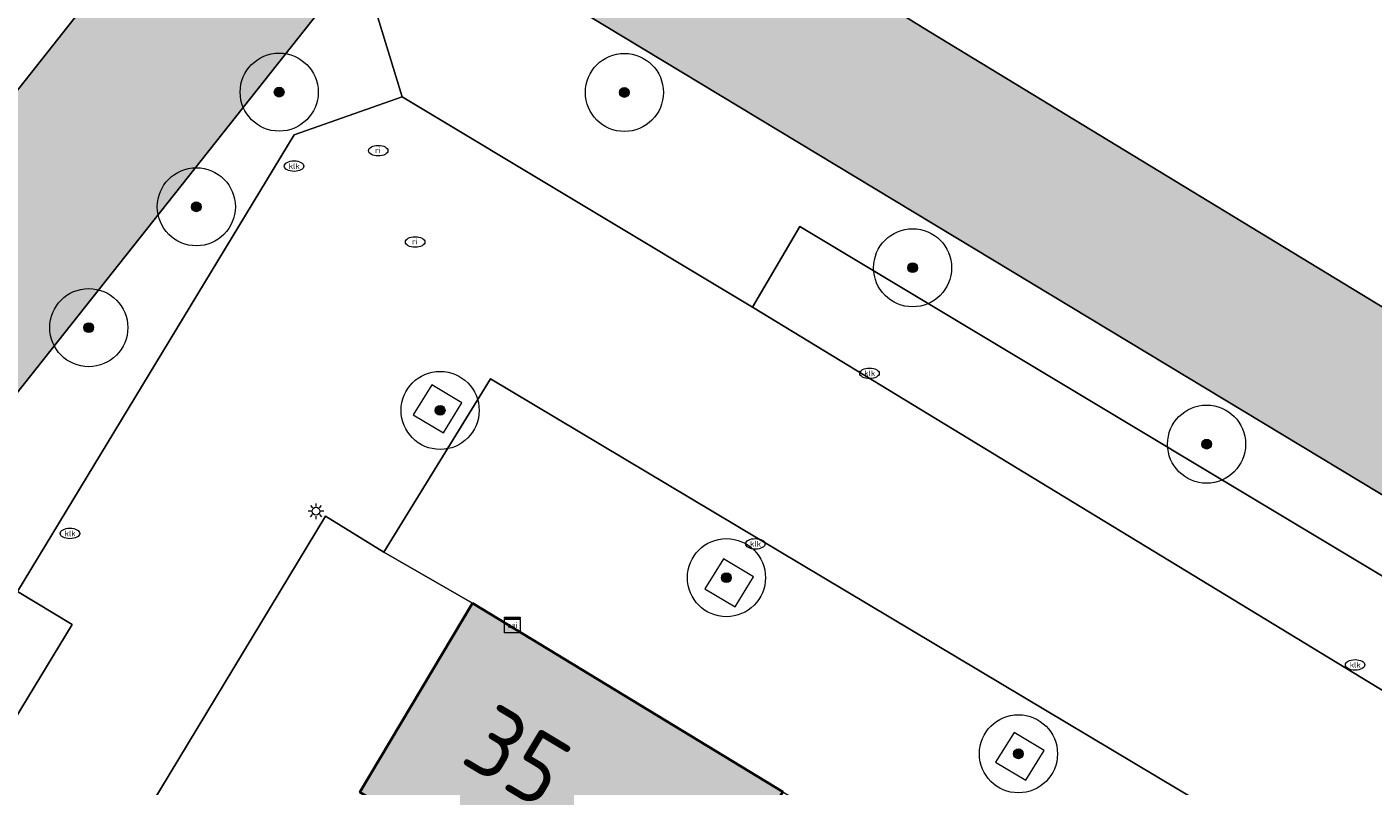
# Model space of a CAD drawing. Header units: metres. Extents: x 125349 to 128236, y 501602 to 503797.
# Tile 426 of 656: x 127202 to 127237, y 502225 to 502245. Entities that reach past the tile are written whole.
import ezdxf
from ezdxf.enums import TextEntityAlignment as Align

# ---------------------------------------------------------------- set-up
doc = ezdxf.new("R2010")
doc.units = ezdxf.units.M
doc.layers.get('0').update_dxf_attribs({"linetype": 'CONTINUOUS'})
for name, color, linetype, lineweight in [('B-WE-GK-BESCHOEIING-G', 130, 'GK-BESCHOEIING-SO', 18), ('B-WE-GR-BEPLANTING_CULTUUR_HEESTERS-GV', 90, 'CONTINUOUS', 18), ('B-WE-GR-BOOM-S-500', 90, 'CONTINUOUS', 18), ('B-WE-IE-MEUBILAIR-S', 7, 'CONTINUOUS', 18), ('B-WE-IE-MEUBILAIR_WEGMEUBILAIR-GV', 7, 'CONTINUOUS', 18), ('B-WE-OG-BEBOUWING-GV', 7, 'CONTINUOUS', 35), ('B-WE-OG-BEBOUWING-T18', 10, 'CONTINUOUS', 18), ('B-WE-OG-TERREIN_BEGROEID-GV', 7, 'CONTINUOUS', 18), ('B-WE-OG-TERREIN_ERF-GV', 7, 'CONTINUOUS', 18), ('B-WE-OG-WATER-GV', 130, 'CONTINUOUS', 18), ('B-WE-OG-WATER_SLOOT-GV', 120, 'CONTINUOUS', 18), ('B-WE-VH-OPENVERHARDING-GV', 90, 'CONTINUOUS', 18), ('B-WE-VH-OPENVERHARDING_BETONSTRAATSTEEN-GV', 90, 'CONTINUOUS', 18)]:
    doc.layers.add(name, color=color, linetype=linetype, lineweight=lineweight)
for name, color, linetype, lineweight, true_color in [('B-WE-OG-BEBOUWING-V', 7, 'CONTINUOUS', 18, 0xcc646e), ('B-WE-OG-WATER-V', 7, 'CONTINUOUS', 18, 0xbee8ff), ('B-WE-OG-WATER_SLOOT-V', 7, 'CONTINUOUS', 18, 0x73e9ff)]:
    doc.layers.add(name, color=color, linetype=linetype, lineweight=lineweight, true_color=true_color)
doc.styles.add('NLCS-ISO', font='NLCS-ISO.ttf')
doc.styles.add('NLCS-ISO-M1000-T18', font='NLCS-ISO.ttf', dxfattribs={"height": 1.8})
doc.linetypes.add('GK-BESCHOEIING-SO', pattern='A,18,-3,[1,NLCS.SHX,S=0.6,R=0,X=0,Y=0],-3', length=24)

# ---------------------------------------------------------------- blocks, each defined once
blk = doc.blocks.new('SIE-MEUBILAIR_KAST_CAI-SO')
for points in [[(-1, 1), (1, 1), (1, 0.84), (-1, 0.84)], [(-1, 0.76), (1, 0.76), (1, -1), (-1, -1)]]:
    blk.add_lwpolyline(points, close=True)
at = {"style": 'NLCS-ISO'}
blk.add_text('cai', height=0.75, dxfattribs=at).set_placement((0, 0), align=Align.MIDDLE_CENTER)
blk = doc.blocks.new('SIE-MEUBILAIR_PAAL_LICHTMAST-SO')
for points in [[(-0.62, 0), (-1, 0)], [(-0.71, 0.71), (-0.44, 0.44)], [(0, 1), (0, 0.62)], [(0.44, 0.44), (0.71, 0.71)], [(1, 0), (0.62, 0)], [(-0.71, -0.71), (-0.44, -0.44)], [(0, -0.62), (0, -1)], [(0.44, -0.44), (0.71, -0.71)]]:
    blk.add_lwpolyline(points)
blk.add_circle((0, 0), 0.5)
blk = doc.blocks.new('SIE-MEUBILAIR_PUT_KOLK-SO')
blk.add_ellipse((0, 0), major_axis=(1.25, 0), ratio=0.54)
at = {"style": 'NLCS-ISO'}
blk.add_text('klk', height=0.75, dxfattribs=at).set_placement((0.03, 0), align=Align.MIDDLE_CENTER)
blk = doc.blocks.new('SIE-MEUBILAIR_PUT_RIOOLPUT-SO')
blk.add_ellipse((0, 0), major_axis=(1.25, 0), ratio=0.54)
at = {"style": 'NLCS-ISO'}
blk.add_text('ri', height=0.75, dxfattribs=at).set_placement((-0.04, 0.07), align=Align.MIDDLE_CENTER)
blk = doc.blocks.new('SGR-BOOM_01-SO')
at = {"linetype": 'ByBlock', "lineweight": 18}
h = blk.add_hatch(color=0, dxfattribs=at)
h.dxf.hatch_style = 1
edge = h.paths.add_edge_path()
edge.add_arc((0, 0), 0.25, 0, 360)
at = {"color": 0, "linetype": 'ByBlock', "lineweight": 18}
for radius in [2, 0.25]:
    blk.add_circle((0, 0), radius, dxfattribs=at)

msp = doc.modelspace()

# ---------------------------------------------------------------- hatches: boundary and pattern name
at = {"layer": 'B-WE-OG-BEBOUWING-V'}
msp.add_hatch(color=256, dxfattribs=at).paths.add_polyline_path([(127213.82, 502229.79), (127210.93, 502224.949), (127218.85, 502220.16), (127218.302, 502219.251), (127220.63, 502217.84), (127221.72, 502219.65), (127219.396, 502221.058), (127221.77, 502224.96)])
at = {"layer": 'B-WE-OG-WATER-V'}
h = msp.add_hatch(color=256, dxfattribs=at)
edge = h.paths.add_edge_path()
edge.add_line((127191.545, 502221.807), (127210.939, 502246.276))
edge.add_line((127210.939, 502246.276), (127213.232, 502246.985))
edge.add_line((127213.232, 502246.985), (127215.506, 502250.665))
edge.add_line((127215.506, 502250.665), (127214.148, 502251.511))
edge.add_line((127214.148, 502251.511), (127214.147, 502252.13))
edge.add_line((127214.147, 502252.13), (127215.253, 502253.522))
edge.add_line((127215.253, 502253.522), (127214.006, 502254.432))
edge.add_line((127214.006, 502254.432), (127213.075, 502255.111))
edge.add_arc((127212.938, 502254.299), 0.824, 80.4311, 147.0307)
edge.add_line((127212.247, 502254.747), (127209.393, 502251.905))
edge.add_line((127209.393, 502251.905), (127204.161, 502245.463))
edge.add_line((127204.161, 502245.463), (127182.632, 502218.234))
edge.add_line((127182.632, 502218.234), (127157.624, 502187.525))
edge.add_line((127157.624, 502187.525), (127146.256, 502172.651))
edge.add_line((127146.256, 502172.651), (127135.975, 502158.146))
edge.add_arc((127137.71, 502157.436), 1.874, 157.7433, 195.0922)
edge.add_arc((127137.891, 502157.532), 2.075, 196.3584, 225.4749)
edge.add_arc((127138.853, 502159.147), 3.926, 232.0014, 240.672)
edge.add_arc((127138.998, 502159.368), 4.19, 240.4201, 255.1447)
edge.add_arc((127138.818, 502157.369), 2.238, 246.4475, 283.0085)
edge.add_arc((127138.835, 502157.367), 2.232, 282.5968, 322.1302)
edge.add_line((127140.597, 502155.997), (127142.878, 502159.533))
edge.add_line((127142.878, 502159.533), (127156.39, 502178.033))
edge.add_line((127156.39, 502178.033), (127181.388, 502208.91))
edge.add_arc((127192.36, 502199.86), 14.223, 129.4585, 140.4821, ccw=False)
edge.add_arc((127192.445, 502199.726), 14.381, 119.8299, 129.3819, ccw=False)
edge.add_arc((127186.42, 502208.364), 3.999, 83.3037, 106.3782, ccw=False)
edge.add_arc((127185.87, 502214.764), 2.632, 292.6967, 331.0709)
edge.add_arc((127186.39, 502214.18), 1.913, 338.8735, 389.8384)
edge.add_arc((127209.344, 502216.12), 21.318, 179.2339, 182.6563, ccw=False)
edge.add_arc((127192.395, 502215.852), 4.402, 149.048, 172.7811, ccw=False)
edge.add_line((127188.62, 502218.116), (127189.149, 502218.783))
edge.add_line((127189.149, 502218.783), (127191.545, 502221.807))
at = {"layer": 'B-WE-OG-WATER_SLOOT-V'}
h = msp.add_hatch(color=256, dxfattribs=at)
edge = h.paths.add_edge_path()
edge.add_line((127312.704, 502233.993), (127316.172, 502239.594))
edge.add_line((127316.172, 502239.594), (127316.746, 502240.633))
edge.add_line((127316.746, 502240.633), (127322.356, 502250))
edge.add_line((127322.356, 502250), (127336.035, 502272.822))
edge.add_line((127336.035, 502272.822), (127347.231, 502291.502))
edge.add_line((127347.231, 502291.502), (127346.735, 502291.91))
edge.add_line((127346.735, 502291.91), (127346.513, 502292.091))
edge.add_line((127346.513, 502292.091), (127347.583, 502293.957))
edge.add_line((127347.583, 502293.957), (127347.841, 502293.766))
edge.add_line((127347.841, 502293.766), (127348.513, 502293.59))
edge.add_line((127348.513, 502293.59), (127363.561, 502318.253))
edge.add_arc((127360.659, 502320.919), 3.94, 317.4238, 354.5538)
edge.add_arc((127360.906, 502320.916), 3.695, 354.2341, 414.6053)
edge.add_arc((127360.908, 502320.921), 3.69, 54.5795, 65.0666)
edge.add_line((127362.463, 502324.267), (127312.435, 502354.704))
edge.add_arc((127310.217, 502351.077), 4.251, 58.5605, 76.6931)
edge.add_arc((127310.379, 502351.94), 3.374, 75.9835, 128.3056)
edge.add_line((127308.287, 502354.588), (127308.177, 502354.497))
edge.add_line((127308.177, 502354.497), (127306.819, 502353.074))
edge.add_line((127306.819, 502353.074), (127324.096, 502341.727))
edge.add_line((127324.096, 502341.727), (127357.831, 502322.176))
edge.add_arc((127356.422, 502319.515), 3.011, 23.5066, 62.0945, ccw=False)
edge.add_arc((127357.479, 502319.749), 1.959, -31.2496, 29.5739, ccw=False)
edge.add_line((127359.154, 502318.733), (127356.25, 502313.917))
edge.add_line((127356.25, 502313.917), (127353.719, 502309.721))
edge.add_line((127353.719, 502309.721), (127345.24, 502295.539))
edge.add_line((127345.24, 502295.539), (127345.673, 502295.142))
edge.add_line((127345.673, 502295.142), (127345.894, 502294.962))
edge.add_line((127345.894, 502294.962), (127344.806, 502293.114))
edge.add_line((127344.806, 502293.114), (127344.536, 502293.244))
edge.add_line((127344.536, 502293.244), (127343.911, 502293.409))
edge.add_line((127343.911, 502293.409), (127330.752, 502271.657))
edge.add_line((127330.752, 502271.657), (127328.711, 502268.268))
edge.add_arc((127326.11, 502270.612), 3.501, 304.1396, 317.9766, ccw=False)
edge.add_arc((127327.108, 502269.115), 1.702, 233.9939, 304.608, ccw=False)
edge.add_line((127326.108, 502267.738), (127315.376, 502275.195))
edge.add_line((127315.376, 502275.195), (127291.4, 502290.635))
edge.add_line((127291.4, 502290.635), (127265.017, 502308.136))
edge.add_line((127265.017, 502308.136), (127264.54, 502307.394))
edge.add_line((127264.54, 502307.394), (127263.836, 502306.618))
edge.add_line((127263.836, 502306.618), (127298.294, 502283.265))
edge.add_line((127298.294, 502283.265), (127324.454, 502266.038))
edge.add_arc((127322.871, 502264.329), 2.33, 20.636, 47.1897, ccw=False)
edge.add_arc((127323.06, 502264.528), 2.086, -24.3737, 17.3509, ccw=False)
edge.add_line((127324.96, 502263.667), (127317.003, 502250))
edge.add_line((127317.003, 502250), (127310.963, 502239.625))
edge.add_line((127310.963, 502239.625), (127303.344, 502227.541))
edge.add_line((127303.344, 502227.541), (127289.747, 502205.901))
edge.add_line((127289.747, 502205.901), (127255.744, 502226.065))
edge.add_line((127255.744, 502226.065), (127225.366, 502244.522))
edge.add_line((127225.366, 502244.522), (127215.506, 502250.665))
edge.add_line((127215.506, 502250.665), (127213.232, 502246.985))
edge.add_line((127213.232, 502246.985), (127287.165, 502202.382))
edge.add_line((127287.165, 502202.382), (127290.498, 502200.896))
edge.add_line((127290.498, 502200.896), (127292.657, 502201.665))
edge.add_line((127292.657, 502201.665), (127294.224, 502203.408))
edge.add_line((127294.224, 502203.408), (127305.012, 502221.412))
edge.add_line((127305.012, 502221.412), (127310.527, 502230.477))
edge.add_line((127310.527, 502230.477), (127312.704, 502233.993))

# ---------------------------------------------------------------- linework, layer by layer
at = {"layer": 'B-WE-GK-BESCHOEIING-G', "flags": 128}
msp.add_lwpolyline([(127213.232, 502246.985), (127287.165, 502202.382), (127290.498, 502200.896), (127292.657, 502201.665), (127294.224, 502203.408), (127305.012, 502221.412), (127310.527, 502230.477), (127316.172, 502239.594), (127316.746, 502240.633), (127322.356, 502250), (127347.231, 502291.502)], dxfattribs=at)
at = {"layer": 'B-WE-GR-BEPLANTING_CULTUUR_HEESTERS-GV', "flags": 128}
msp.add_lwpolyline([(127317.173, 502231.306), (127312.704, 502233.993), (127310.527, 502230.477), (127305.012, 502221.412), (127294.224, 502203.408), (127292.657, 502201.665), (127290.498, 502200.896), (127287.165, 502202.382), (127213.232, 502246.985), (127210.939, 502246.276), (127212.013, 502242.763), (127220.99, 502237.372), (127222.2, 502239.434), (127241.227, 502228.027), (127239.976, 502226.054), (127244.597, 502223.272), (127245.428, 502224.68), (127282.977, 502201.858), (127281.721, 502199.892)], dxfattribs=at)
at = {"layer": 'B-WE-IE-MEUBILAIR_WEGMEUBILAIR-GV', "flags": 128}
for points in [[(127213.544, 502234.921), (127212.771, 502235.382), (127212.3, 502234.615), (127213.073, 502234.154)], [(127220.545, 502229.698), (127221.017, 502230.464), (127220.244, 502230.925), (127219.772, 502230.159)], [(127227.992, 502225.256), (127228.464, 502226.023), (127227.691, 502226.484), (127227.219, 502225.717)]]:
    msp.add_lwpolyline(points, close=True, dxfattribs=at)
at = {"layer": 'B-WE-OG-BEBOUWING-GV', "flags": 128}
msp.add_lwpolyline([(127213.82, 502229.79), (127210.93, 502224.949), (127218.85, 502220.16), (127218.302, 502219.251), (127220.63, 502217.84), (127221.72, 502219.65), (127219.396, 502221.058), (127221.77, 502224.96)], close=True, dxfattribs=at)
at = {"layer": 'B-WE-OG-TERREIN_BEGROEID-GV', "flags": 128}
for points in [[(127135.975, 502158.146), (127146.256, 502172.651), (127157.624, 502187.525), (127182.632, 502218.234), (127204.161, 502245.463), (127209.393, 502251.905), (127212.247, 502254.747)], [(127192.206, 502210.9), (127193.902, 502213.695), (127194.051, 502213.588), (127203.557, 502229.245), (127202.162, 502230.093), (127209.246, 502241.782), (127212.013, 502242.763), (127210.939, 502246.276), (127191.545, 502221.807), (127189.149, 502218.783)]]:
    msp.add_lwpolyline(points, dxfattribs=at)
at = {"layer": 'B-WE-OG-TERREIN_ERF-GV', "flags": 128}
for points in [[(127236.891, 502280.168), (127235.814, 502278.828), (127234.4, 502280.022), (127233.277, 502278.776), (127235.375, 502277.348), (127233.17, 502274.593), (127231.245, 502275.908), (127230.612, 502275.014), (127231.9, 502274.106), (127224.58, 502265.176), (127219.196, 502258.754), (127217.894, 502259.74), (127217.087, 502258.638), (127219.352, 502256.996), (127217.057, 502254.378), (127215.012, 502255.806), (127214.006, 502254.432), (127215.253, 502253.522), (127214.147, 502252.13), (127214.148, 502251.511), (127215.506, 502250.665), (127225.366, 502244.522), (127255.744, 502226.065)], [(127210.93, 502224.949), (127213.82, 502229.79), (127211.546, 502231.098), (127210.049, 502232.022), (127197.581, 502211.416)]]:
    msp.add_lwpolyline(points, dxfattribs=at)
at = {"layer": 'B-WE-OG-WATER-GV', "flags": 128}
for points in [[(127191.545, 502221.807), (127210.939, 502246.276), (127213.232, 502246.985), (127215.506, 502250.665), (127214.148, 502251.511), (127214.147, 502252.13), (127215.253, 502253.522), (127214.006, 502254.432), (127213.075, 502255.111)], [(127212.247, 502254.747), (127209.393, 502251.905), (127204.161, 502245.463), (127182.632, 502218.234), (127157.624, 502187.525), (127146.256, 502172.651), (127135.975, 502158.146)]]:
    msp.add_lwpolyline(points, dxfattribs=at)
at = {"layer": 'B-WE-OG-WATER_SLOOT-GV', "flags": 128}
msp.add_lwpolyline([(127324.96, 502263.667), (127317.003, 502250), (127310.963, 502239.625), (127303.344, 502227.541), (127289.747, 502205.901), (127255.744, 502226.065), (127225.366, 502244.522), (127215.506, 502250.665), (127213.232, 502246.985), (127287.165, 502202.382), (127290.498, 502200.896), (127292.657, 502201.665), (127294.224, 502203.408), (127305.012, 502221.412), (127310.527, 502230.477), (127312.704, 502233.993)], dxfattribs=at)
at = {"layer": 'B-WE-VH-OPENVERHARDING-GV', "flags": 128}
msp.add_lwpolyline([(127213.82, 502229.79), (127221.77, 502224.96), (127232.578, 502218.489), (127235.322, 502222.981), (127214.273, 502235.534), (127211.546, 502231.098)], close=True, dxfattribs=at)
at = {"layer": 'B-WE-VH-OPENVERHARDING_BETONSTRAATSTEEN-GV', "flags": 128}
for points in [[(127239.871, 502225.889), (127220.99, 502237.372), (127212.013, 502242.763), (127209.246, 502241.782), (127202.162, 502230.093), (127203.557, 502229.245), (127194.051, 502213.588)], [(127197.581, 502211.416), (127210.049, 502232.022), (127211.546, 502231.098), (127214.273, 502235.534), (127235.322, 502222.981), (127232.578, 502218.489), (127233.343, 502218.005), (127234.617, 502217.184), (127237.554, 502221.874)]]:
    msp.add_lwpolyline(points, dxfattribs=at)
msp.add_lwpolyline([(127239.976, 502226.054), (127241.227, 502228.027), (127222.2, 502239.434), (127220.99, 502237.372), (127239.871, 502225.889)], close=True, dxfattribs=at)

# ---------------------------------------------------------------- block references
at = {"layer": 'B-WE-GR-BOOM-S-500', "xscale": 0.5, "yscale": 0.5, "zscale": 0.5}
for p in [(127208.863, 502242.879), (127217.707, 502242.871), (127206.741, 502239.943), (127225.092, 502238.381), (127203.985, 502236.848), (127212.987, 502234.729), (127232.623, 502233.864), (127220.322, 502230.445), (127227.803, 502225.934)]:
    msp.add_blockref('SGR-BOOM_01-SO', p, dxfattribs=at)
at = {"layer": 'B-WE-IE-MEUBILAIR-S', "xscale": 0.2, "yscale": 0.2, "zscale": 0.2}
for name, p in [('SIE-MEUBILAIR_PUT_RIOOLPUT-SO', (127211.401, 502241.381)), ('SIE-MEUBILAIR_PUT_KOLK-SO', (127209.244, 502240.985)), ('SIE-MEUBILAIR_PUT_RIOOLPUT-SO', (127212.346, 502239.042)), ('SIE-MEUBILAIR_PUT_KOLK-SO', (127223.988, 502235.678)), ('SIE-MEUBILAIR_PAAL_LICHTMAST-SO', (127209.805, 502232.147)), ('SIE-MEUBILAIR_PUT_KOLK-SO', (127203.502, 502231.577)), ('SIE-MEUBILAIR_PUT_KOLK-SO', (127221.064, 502231.311)), ('SIE-MEUBILAIR_KAST_CAI-SO', (127214.838, 502229.231)), ('SIE-MEUBILAIR_PUT_KOLK-SO', (127236.428, 502228.211))]:
    msp.add_blockref(name, p, dxfattribs=at)

# ---------------------------------------------------------------- texts
at = {"layer": 'B-WE-OG-BEBOUWING-T18', "style": 'NLCS-ISO-M1000-T18'}
msp.add_text('35', height=1.8, rotation=329, dxfattribs=at).set_placement((127214.972, 502225.881), align=Align.MIDDLE)

doc.saveas('drawing.dxf')
